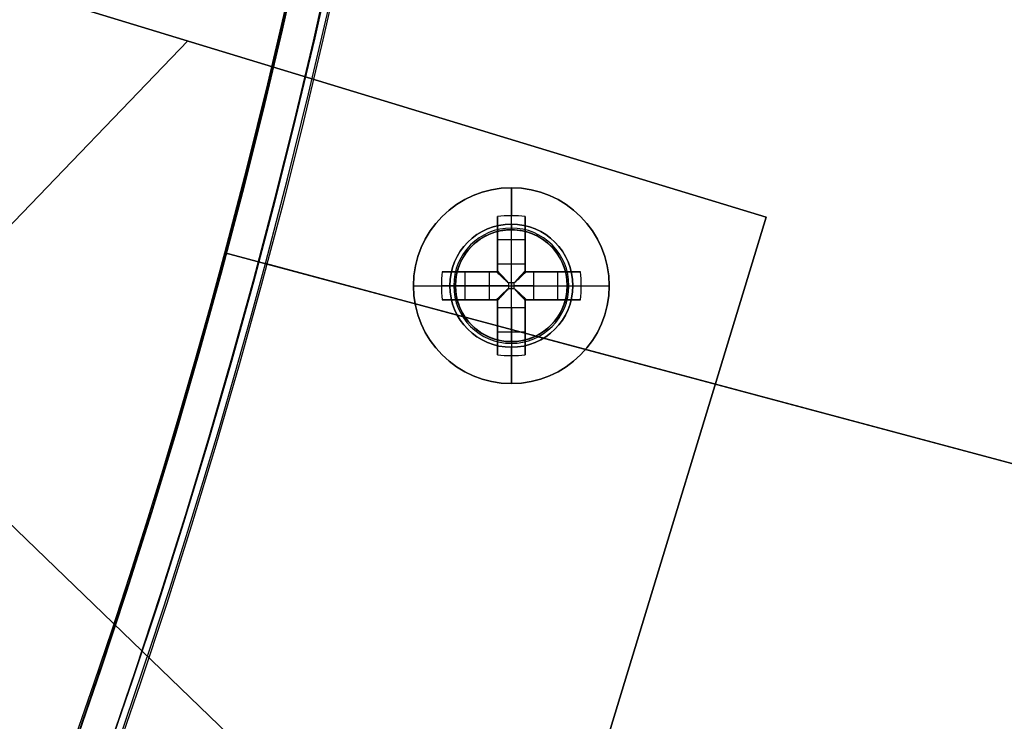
# Model space of a CAD drawing. Header units: millimetres. Extents: x -83 to 676, y -83 to 676.
# Tile 594 of 656: x 522 to 557, y 217 to 242. Entities that reach past the tile are written whole.
import ezdxf

# ---------------------------------------------------------------- set-up
doc = ezdxf.new("R2010")
doc.units = ezdxf.units.MM
doc.header["$MEASUREMENT"] = 0
doc.layers.add('IGES level 0', color=7, linetype='Continuous', true_color=0xff7878)

msp = doc.modelspace()

# ---------------------------------------------------------------- linework, layer by layer
at = {"layer": 'IGES level 0', "color": 254, "true_color": 0xcad1ee}
for p, q in [((492.673, 252.44, 47), (548.636, 235.397, 47)), ((548.636, 235.397, 48), (492.673, 252.44, 48)), ((548.636, 235.397, 48), (539.896, 206.699, 48)), ((539.896, 206.699, 47), (548.636, 235.397, 47)), ((548.636, 235.397, 47.5), (539.896, 206.699, 47.5)), ((548.636, 235.397, 47), (548.636, 235.397, 48)), ((548.636, 235.397, 47), (548.636, 235.397, 48)), ((540.044, 234.877, 47), (540.044, 234.877, 45.8)), ((538.086, 234.333, 48), (538.086, 234.333, 47)), ((538.086, 234.333, 47), (538.086, 234.333, 48)), ((540.914, 234.385, 48), (540.914, 234.385, 47)), ((537.594, 233.463, 45.8), (537.594, 233.463, 47)), ((537.594, 233.463, 47), (537.594, 233.463, 45.8)), ((541.458, 232.427, 47), (541.458, 232.427, 45.8)), ((541.458, 232.427, 45.8), (541.458, 232.427, 47)), ((538.138, 231.505, 48), (538.138, 231.505, 47)), ((540.966, 231.557, 47), (540.966, 231.557, 48)), ((540.966, 231.557, 48), (540.966, 231.557, 47)), ((539.009, 231.013, 47), (539.009, 231.013, 45.8)), ((544.266, 221.048, 47), (544.266, 221.048, 48))]:
    msp.add_line(p, q, dxfattribs=at)
at = {"layer": 'IGES level 0', "color": 11, "true_color": 0xff7887}
for p, q in [((548.636, 235.397, 48), (492.673, 252.44, 48)), ((548.636, 235.397, 47), (492.673, 252.44, 47)), ((531.849, 214.571, 48), (492.645, 252.347, 48)), ((531.849, 214.571, 47), (492.645, 252.347, 47)), ((527.966, 241.692, 48), (504.604, 217.446, 48)), ((527.966, 241.692, 47), (504.604, 217.446, 47)), ((539.896, 206.699, 48), (548.636, 235.397, 48)), ((539.896, 206.699, 47), (548.636, 235.397, 47))]:
    msp.add_line(p, q, dxfattribs=at)
at = {"layer": 'IGES level 0', "color": 1, "true_color": 0xff0808}
for p, q in [((539.526, 235.145, 48), (539.526, 236.445, 48)), ((539.026, 233.731, 48.463), (539.026, 235.419, 50.13)), ((539.026, 235.419, 50.13), (539.026, 233.731, 48.463)), ((539.526, 233.731, 48.463), (539.526, 235.445, 50.155)), ((540.026, 235.419, 50.13), (540.026, 233.731, 48.463)), ((540.026, 233.731, 48.463), (540.026, 235.419, 50.13)), ((539.026, 233.445, 49.699), (539.026, 234.983, 49.699)), ((539.526, 234.945, 47.8), (539.526, 234.945, 40)), ((539.526, 230.945, 40), (539.526, 234.945, 40)), ((539.526, 234.945, 40), (539.526, 234.945, 47.8)), ((540.026, 234.983, 49.699), (540.026, 233.445, 49.699)), ((539.026, 234.601, 49.322), (540.026, 234.601, 49.322)), ((539.026, 234.432, 49.155), (539.026, 234.432, 50.83)), ((540.026, 234.432, 49.155), (540.026, 234.432, 50.83)), ((539.026, 233.731, 48.463), (540.026, 233.731, 48.463)), ((539.026, 233.731, 48.463), (540.026, 233.731, 48.463)), ((537.052, 233.445, 50.13), (538.74, 233.445, 48.463)), ((538.74, 233.445, 48.463), (537.052, 233.445, 50.13)), ((537.488, 233.445, 49.699), (539.026, 233.445, 49.699)), ((537.87, 232.445, 49.322), (537.87, 233.445, 49.322)), ((538.039, 233.445, 49.155), (538.039, 233.445, 50.83)), ((538.74, 232.445, 48.463), (538.74, 233.445, 48.463)), ((538.74, 232.445, 48.463), (538.74, 233.445, 48.463)), ((539.026, 233.445, 51.128), (539.026, 233.445, 48.27)), ((539.026, 233.445, 48.27), (539.026, 233.445, 51.128)), ((540.026, 233.445, 51.128), (540.026, 233.445, 48.27)), ((540.026, 233.445, 49.699), (541.564, 233.445, 49.699)), ((540.026, 233.445, 48.27), (540.026, 233.445, 51.128)), ((540.313, 233.445, 48.463), (542.001, 233.445, 50.13)), ((540.313, 233.445, 48.463), (540.313, 232.445, 48.463)), ((542.001, 233.445, 50.13), (540.313, 233.445, 48.463)), ((540.313, 233.445, 48.463), (540.313, 232.445, 48.463)), ((541.014, 233.445, 49.155), (541.014, 233.445, 50.83)), ((541.182, 233.445, 49.322), (541.182, 232.445, 49.322)), ((539.624, 233.042, 48.18), (539.429, 233.042, 48.18)), ((539.429, 233.042, 48.18), (539.429, 232.847, 48.18)), ((539.429, 233.042, 48.18), (539.429, 232.847, 48.18)), ((539.624, 233.042, 48.18), (539.429, 233.042, 48.18)), ((539.526, 233.042, 48.18), (539.526, 232.847, 48.18)), ((539.624, 232.847, 48.18), (539.624, 233.042, 48.18)), ((539.624, 232.847, 48.18), (539.624, 233.042, 48.18)), ((536.026, 232.945, 48), (537.326, 232.945, 48)), ((538.74, 232.945, 48.463), (537.026, 232.945, 50.155)), ((537.526, 232.945, 47.8), (537.526, 232.945, 40)), ((537.526, 232.945, 40), (541.526, 232.945, 40)), ((539.429, 232.945, 48.18), (539.624, 232.945, 48.18)), ((539.429, 232.847, 48.18), (539.624, 232.847, 48.18)), ((539.429, 232.847, 48.18), (539.624, 232.847, 48.18)), ((540.313, 232.945, 48.463), (542.026, 232.945, 50.155)), ((541.526, 232.945, 47.8), (541.526, 232.945, 40)), ((541.726, 232.945, 48), (543.026, 232.945, 48)), ((538.74, 232.445, 48.463), (537.052, 232.445, 50.13)), ((537.052, 232.445, 50.13), (538.74, 232.445, 48.463)), ((539.026, 232.445, 49.699), (537.488, 232.445, 49.699)), ((538.039, 232.445, 49.155), (538.039, 232.445, 50.83)), ((539.026, 232.445, 51.128), (539.026, 232.445, 48.27)), ((539.026, 232.445, 48.27), (539.026, 232.445, 51.128)), ((539.026, 230.907, 49.699), (539.026, 232.445, 49.699)), ((540.026, 232.445, 51.128), (540.026, 232.445, 48.27)), ((540.026, 232.445, 49.699), (540.026, 230.907, 49.699)), ((540.026, 232.445, 48.27), (540.026, 232.445, 51.128)), ((541.564, 232.445, 49.699), (540.026, 232.445, 49.699)), ((542.001, 232.445, 50.13), (540.313, 232.445, 48.463)), ((540.313, 232.445, 48.463), (542.001, 232.445, 50.13)), ((541.014, 232.445, 49.155), (541.014, 232.445, 50.83)), ((539.026, 230.47, 50.13), (539.026, 232.159, 48.463)), ((540.026, 232.159, 48.463), (539.026, 232.159, 48.463)), ((539.026, 232.159, 48.463), (539.026, 230.47, 50.13)), ((540.026, 232.159, 48.463), (539.026, 232.159, 48.463)), ((539.526, 232.159, 48.463), (539.526, 230.445, 50.155)), ((540.026, 232.159, 48.463), (540.026, 230.47, 50.13)), ((540.026, 230.47, 50.13), (540.026, 232.159, 48.463)), ((539.026, 231.458, 49.155), (539.026, 231.458, 50.83)), ((540.026, 231.289, 49.322), (539.026, 231.289, 49.322)), ((540.026, 231.458, 49.155), (540.026, 231.458, 50.83)), ((539.526, 230.945, 40), (539.526, 230.945, 47.8)), ((539.526, 230.945, 47.8), (539.526, 230.945, 40)), ((539.526, 229.445, 48), (539.526, 230.745, 48))]:
    msp.add_line(p, q, dxfattribs=at)
at = {"layer": 'IGES level 0', "color": 153, "true_color": 0x5393cf}
for p, q in [((529.288, 234.125), (570.34, 223.125)), ((529.288, 234.125), (529.288, 234.125, -1.2)), ((570.34, 223.125, -1.2), (529.288, 234.125, -1.2)), ((529.288, 234.125, -1.2), (529.288, 234.125))]:
    msp.add_line(p, q, dxfattribs=at)
at = {"layer": 'IGES level 0', "color": 124, "true_color": 0x1aa180}
for p, q in [((530.737, 233.736, 47), (537.869, 231.825, 47)), ((530.737, 233.736, 47), (530.737, 233.736, 45.8)), ((537.869, 231.825, 45.8), (530.737, 233.736, 45.8)), ((530.737, 233.736, 45.8), (530.737, 233.736, 47)), ((540.402, 231.147, 47), (581.448, 220.148, 47)), ((581.448, 220.148, 45.8), (540.402, 231.147, 45.8))]:
    msp.add_line(p, q, dxfattribs=at)
at = {"layer": 'IGES level 0', "color": 153, "true_color": 0x5393cf}
for centre, radius in [((296.5, 296.5), 296.5), ((296.5, 296.5, -1.2), 296.5), ((296.5, 296.5), 241), ((296.5, 296.5, -1.2), 241)]:
    msp.add_circle(centre, radius, dxfattribs=at)
at = {"layer": 'IGES level 0'}
for centre, radius in [((296.5, 296.5, 47), 296.5), ((296.5, 296.5), 296.5), ((296.5, 296.5, 47), 295.3), ((296.5, 296.5), 295.3)]:
    msp.add_circle(centre, radius, dxfattribs=at)
at = {"layer": 'IGES level 0', "color": 124, "true_color": 0x1aa180}
for centre, radius in [((296.5, 296.5, 47), 295), ((296.5, 296.5, 45.8), 295), ((296.5, 296.5, 47), 242.5), ((296.5, 296.5, 45.8), 242.5), ((539.526, 232.945, 47), 2), ((539.526, 232.945, 45.8), 2)]:
    msp.add_circle(centre, radius, dxfattribs=at)
at = {"layer": 'IGES level 0', "color": 31, "true_color": 0xffba87}
for centre, radius in [((296.5, 296.5), 242.2), ((296.5, 296.5, 47), 242.2), ((296.5, 296.5), 241), ((296.5, 296.5, 47), 241)]:
    msp.add_circle(centre, radius, dxfattribs=at)
at = {"layer": 'IGES level 0', "color": 1, "true_color": 0xff0808}
for centre, radius in [((539.526, 232.945, 48), 3.5), ((539.526, 232.945, 48), 2.2), ((539.526, 232.945, 40), 2)]:
    msp.add_circle(centre, radius, dxfattribs=at)
at = {"layer": 'IGES level 0', "color": 11, "true_color": 0xff7887}
for centre in [(539.526, 232.945, 48), (539.526, 232.945, 47)]:
    msp.add_circle(centre, 2, dxfattribs=at)
at = {"layer": 'IGES level 0', "color": 153, "true_color": 0x5393cf}
for centre, radius, start, end in [((296.5, 296.5, -1.2), 296.5, 345, 165), ((296.5, 296.5), 296.5, 345, 165), ((296.5, 296.5, -0.6), 296.5, 345, 165), ((296.5, 296.5, -1.2), 241, 345, 165), ((296.5, 296.5), 241, 345, 165), ((296.5, 296.5, -0.6), 241, 345, 165), ((296.5, 296.5, -1.2), 296.5, 165, 345), ((296.5, 296.5), 296.5, 165, 345), ((296.5, 296.5, -0.6), 296.5, 165, 345), ((296.5, 296.5, -1.2), 241, 165, 345), ((296.5, 296.5), 241, 165, 345), ((296.5, 296.5, -0.6), 241, 165, 345)]:
    msp.add_arc(centre, radius, start, end, dxfattribs=at)
at = {"layer": 'IGES level 0', "color": 124, "true_color": 0x1aa180}
for centre, radius, start, end in [((296.5, 296.5, 45.8), 295, 345, 165), ((296.5, 296.5, 47), 295, 345, 165), ((296.5, 296.5, 46.4), 295, 345, 165), ((296.5, 296.5, 45.8), 242.5, 345, 165), ((296.5, 296.5, 47), 242.5, 345, 165), ((296.5, 296.5, 46.4), 242.5, 345, 165), ((296.5, 296.5, 45.8), 295, 165, 345), ((296.5, 296.5, 47), 295, 165, 345), ((296.5, 296.5, 46.4), 295, 165, 345), ((296.5, 296.5, 45.8), 242.5, 165, 345), ((296.5, 296.5, 47), 242.5, 165, 345), ((296.5, 296.5, 46.4), 242.5, 165, 345)]:
    msp.add_arc(centre, radius, start, end, dxfattribs=at)
at = {"layer": 'IGES level 0', "color": 31, "true_color": 0xffba87}
for centre, radius in [((296.5, 296.5), 242.2), ((296.5, 296.5, 47), 242.2), ((296.5, 296.5, 23.5), 242.2), ((296.5, 296.5, 47), 241), ((296.5, 296.5), 241), ((296.5, 296.5, 23.5), 241)]:
    msp.add_arc(centre, radius, 315, 135, dxfattribs=at)
at = {"layer": 'IGES level 0'}
for centre, radius in [((296.5, 296.5), 296.5), ((296.5, 296.5, 47), 296.5), ((296.5, 296.5, 23.5), 296.5), ((296.5, 296.5, 47), 295.3), ((296.5, 296.5), 295.3), ((296.5, 296.5, 23.5), 295.3)]:
    msp.add_arc(centre, radius, 225, 45, dxfattribs=at)
at = {"layer": 'IGES level 0', "color": 1, "true_color": 0xff0808}
for centre, radius, start, end in [((539.526, 232.945, 48), 3.5, 0, 180), ((539.526, 232.945, 48), 2.2, 90, 270), ((539.526, 232.945, 48), 2.2, 270, 90), ((539.526, 232.945, 47.941), 2.059, 90, 270), ((539.526, 232.945, 40), 2, 90, 270), ((539.526, 232.945, 47.8), 2, 90, 270), ((539.526, 232.945, 43.9), 2, 90, 270), ((539.526, 232.945, 47.8), 2, 90, 270), ((539.526, 232.945, 47.941), 2.059, 270, 90), ((539.526, 232.945, 47.8), 2, 270, 90), ((539.526, 232.945, 40), 2, 270, 90), ((539.526, 232.945, 47.8), 2, 270, 90), ((539.526, 232.945, 43.9), 2, 270, 90), ((539.526, 232.945, 48), 3.5, 180, 360)]:
    msp.add_arc(centre, radius, start, end, dxfattribs=at)
at = {"layer": 'IGES level 0', "color": 1, "true_color": 0xff0808, "extrusion": (1, 0, 0)}
for centre, radius, start, end in [((232.945, 47.686, 539.526), 3.514, 5.1275, 44.6488), ((232.945, 47.686, 539.026), 3.478, 44.6488, 81.7352), ((232.945, 47.686, 539.026), 3.478, 44.6488, 81.7352), ((235.145, 47.8, 539.526), 0.2, 90, 180), ((232.945, 47.686, 540.026), 3.478, 44.6488, 81.7352), ((232.945, 47.686, 540.026), 3.478, 44.6488, 81.7352), ((233.042, 49.16, 539.026), 0.98, 296.5596, 314.6488), ((233.042, 49.16, 539.026), 0.98, 296.5596, 314.6488), ((233.042, 49.16, 539.526), 0.98, 270, 314.6488), ((232.847, 49.16, 539.526), 0.98, 225.3512, 270), ((232.945, 47.686, 539.026), 3.478, 98.2648, 135.3512), ((232.945, 47.686, 539.026), 3.478, 98.2648, 135.3512), ((232.847, 49.16, 540.026), 0.98, 225.3512, 243.4404), ((232.847, 49.16, 540.026), 0.98, 225.3512, 243.4404), ((230.745, 47.8, 539.526), 0.2, 360, 90), ((232.945, 47.686, 539.526), 3.514, 135.3512, 174.8725)]:
    msp.add_arc(centre, radius, start, end, dxfattribs=at)
at = {"layer": 'IGES level 0', "color": 1, "true_color": 0xff0808, "extrusion": (-2.89943e-14, -0.70276, 0.711427)}
msp.add_arc((539.526, 199.235, -129.779), 3.514, 81.8199, 98.1801, dxfattribs=at)
at = {"layer": 'IGES level 0', "color": 1, "true_color": 0xff0808, "extrusion": (-7.5235e-15, -0.70276, 0.711427)}
msp.add_arc((539.526, 199.235, -129.779), 3.514, 81.8199, 98.1801, dxfattribs=at)
at = {"layer": 'IGES level 0', "color": 1, "true_color": 0xff0808, "extrusion": (1, -1.37232e-12, 1.37232e-12)}
msp.add_arc((235.145, 47.8, 539.526), 0.2, 90, 180, dxfattribs=at)
at = {"layer": 'IGES level 0', "color": 254, "true_color": 0xcad1ee}
for centre, start, end in [((539.526, 232.945, 47), 345, 165), ((539.526, 232.945, 45.8), 345, 165), ((539.526, 232.945, 46.4), 345, 165), ((539.526, 232.945, 48), 316.063, 136.063), ((539.526, 232.945, 47), 316.063, 136.063), ((539.526, 232.945, 47.5), 316.063, 136.063), ((539.526, 232.945, 48), 136.063, 316.063), ((539.526, 232.945, 47), 136.063, 316.063), ((539.526, 232.945, 47.5), 136.063, 316.063), ((539.526, 232.945, 47), 165, 345), ((539.526, 232.945, 45.8), 165, 345), ((539.526, 232.945, 46.4), 165, 345)]:
    msp.add_arc(centre, 2, start, end, dxfattribs=at)
at = {"layer": 'IGES level 0', "color": 1, "true_color": 0xff0808, "extrusion": (1, -5.43174e-12, 7.5858e-12)}
msp.add_arc((233.042, 49.16, 540.026), 0.98, 296.5596, 314.6488, dxfattribs=at)
at = {"layer": 'IGES level 0', "color": 1, "true_color": 0xff0808, "extrusion": (1, 5.43174e-12, -7.5858e-12)}
msp.add_arc((233.042, 49.16, 540.026), 0.98, 296.5596, 314.6488, dxfattribs=at)
at = {"layer": 'IGES level 0', "color": 1, "true_color": 0xff0808, "extrusion": (0.70276, 3.42943e-15, 0.711427)}
msp.add_arc((232.945, -350.322, 413.082), 3.514, 81.8199, 98.1801, dxfattribs=at)
at = {"layer": 'IGES level 0', "color": 1, "true_color": 0xff0808, "extrusion": (0.70276, 1.08435e-13, 0.711427)}
msp.add_arc((232.945, -350.322, 413.082), 3.514, 81.8199, 90, dxfattribs=at)
at = {"layer": 'IGES level 0', "color": 1, "true_color": 0xff0808, "extrusion": (-7.0984e-14, 1, 1.40476e-13)}
for centre in [(-539.526, 47.686, 233.445), (-539.526, 47.686, 232.445)]:
    msp.add_arc(centre, 3.478, 44.6488, 81.7352, dxfattribs=at)
at = {"layer": 'IGES level 0', "color": 1, "true_color": 0xff0808, "extrusion": (1.17942e-13, 1, -2.0492e-13)}
for centre in [(-539.526, 47.686, 233.445), (-539.526, 47.686, 232.445)]:
    msp.add_arc(centre, 3.478, 44.6488, 81.7352, dxfattribs=at)
at = {"layer": 'IGES level 0', "color": 1, "true_color": 0xff0808, "extrusion": (0, 1, 0)}
for centre, radius, start, end in [((-539.429, 49.16, 233.445), 0.98, 296.5596, 314.6488), ((-539.526, 47.686, 233.445), 3.478, 98.2648, 135.3512), ((-539.526, 47.686, 232.945), 3.514, 5.1275, 44.6488), ((-539.429, 49.16, 232.945), 0.98, 270, 314.6488), ((-539.624, 49.16, 232.945), 0.98, 225.3512, 270), ((-539.526, 47.686, 232.945), 3.514, 135.3512, 174.8725), ((-539.429, 49.16, 232.445), 0.98, 296.5596, 314.6488), ((-539.526, 47.686, 232.445), 3.478, 98.2648, 135.3512), ((-539.624, 49.16, 232.445), 0.98, 225.3512, 243.4404)]:
    msp.add_arc(centre, radius, start, end, dxfattribs=at)
at = {"layer": 'IGES level 0', "color": 1, "true_color": 0xff0808, "extrusion": (-1.35793e-12, 1, -1.89645e-12)}
for centre in [(-539.429, 49.16, 233.445), (-539.429, 49.16, 232.445)]:
    msp.add_arc(centre, 0.98, 296.5596, 314.6488, dxfattribs=at)
at = {"layer": 'IGES level 0', "color": 1, "true_color": 0xff0808, "extrusion": (-7.0984e-14, 1, -1.40476e-13)}
msp.add_arc((-539.526, 47.686, 233.445), 3.478, 98.2648, 135.3512, dxfattribs=at)
at = {"layer": 'IGES level 0', "color": 1, "true_color": 0xff0808, "extrusion": (1.35793e-12, 1, -1.89645e-12)}
for centre in [(-539.624, 49.16, 233.445), (-539.624, 49.16, 233.445), (-539.624, 49.16, 232.445)]:
    msp.add_arc(centre, 0.98, 225.3512, 243.4404, dxfattribs=at)
at = {"layer": 'IGES level 0', "color": 1, "true_color": 0xff0808, "extrusion": (-0.70276, -3.42943e-15, 0.711427)}
msp.add_arc((-232.945, 417.345, -345.232), 3.514, 81.8199, 98.1801, dxfattribs=at)
at = {"layer": 'IGES level 0', "color": 1, "true_color": 0xff0808, "extrusion": (-0.70276, -6.55973e-13, 0.711427)}
msp.add_arc((-232.945, 417.345, -345.232), 3.514, 90, 98.1801, dxfattribs=at)
at = {"layer": 'IGES level 0', "color": 1, "true_color": 0xff0808, "extrusion": (0.689371, -0.689371, -0.222565)}
msp.add_arc((546.22, 95.223, 200.082), 0.08, 257.4403, 282.5475, dxfattribs=at)
at = {"layer": 'IGES level 0', "color": 1, "true_color": 0xff0808, "extrusion": (0.702705, -0.702705, -0.111406)}
msp.add_arc((546.22, 72.084, 209.723), 0.08, 263.7148, 276.3569, dxfattribs=at)
at = {"layer": 'IGES level 0', "color": 1, "true_color": 0xff0808, "extrusion": (0.702705, 0.702705, 0.111406)}
msp.add_arc((-216.786, -12.919, 548.532), 0.08, 263.6431, 276.2852, dxfattribs=at)
at = {"layer": 'IGES level 0', "color": 1, "true_color": 0xff0808, "extrusion": (0.689371, 0.689371, 0.222565)}
msp.add_arc((-216.786, -74.595, 543.786), 0.08, 257.4525, 282.5597, dxfattribs=at)
at = {"layer": 'IGES level 0', "color": 1, "true_color": 0xff0808, "extrusion": (-1.81855e-13, 1, 9.75546e-14)}
msp.add_arc((-539.526, 47.686, 232.945), 3.514, 5.1275, 44.6488, dxfattribs=at)
at = {"layer": 'IGES level 0', "color": 1, "true_color": 0xff0808, "extrusion": (0.70276, 3.40789e-13, 0.711427)}
msp.add_arc((232.945, -350.322, 413.082), 3.514, 90, 98.1801, dxfattribs=at)
at = {"layer": 'IGES level 0', "color": 1, "true_color": 0xff0808, "extrusion": (2.1883e-10, 1, 2.88118e-11)}
msp.add_arc((-537.326, 47.8, 232.945), 0.2, 90, 180, dxfattribs=at)
at = {"layer": 'IGES level 0', "color": 1, "true_color": 0xff0808, "extrusion": (0.702705, 0.702705, -0.111406)}
msp.add_arc((-216.786, 108.785, 537.106), 0.08, 263.7148, 276.3569, dxfattribs=at)
at = {"layer": 'IGES level 0', "color": 1, "true_color": 0xff0808, "extrusion": (0.702705, -0.702705, 0.111406)}
msp.add_arc((546.22, 23.782, 221.149), 0.08, 263.6431, 276.2852, dxfattribs=at)
at = {"layer": 'IGES level 0', "color": 1, "true_color": 0xff0808, "extrusion": (2.18833e-10, 1, -2.88116e-11)}
msp.add_arc((-541.726, 47.8, 232.945), 0.2, 360, 90, dxfattribs=at)
at = {"layer": 'IGES level 0', "color": 1, "true_color": 0xff0808, "extrusion": (-0.70276, 6.08853e-13, 0.711427)}
msp.add_arc((-232.945, 417.345, -345.232), 3.514, 81.8199, 90, dxfattribs=at)
at = {"layer": 'IGES level 0', "color": 1, "true_color": 0xff0808, "extrusion": (-5.72625e-14, 1, -3.97518e-14)}
msp.add_arc((-539.526, 47.686, 232.945), 3.514, 135.3512, 174.8725, dxfattribs=at)
at = {"layer": 'IGES level 0', "color": 1, "true_color": 0xff0808, "extrusion": (1, 5.43174e-12, 7.5858e-12)}
msp.add_arc((232.847, 49.16, 539.026), 0.98, 225.3512, 243.4404, dxfattribs=at)
msp.add_arc((232.847, 49.16, 539.026), 0.98, 225.3512, 243.4404, dxfattribs=at)
at = {"layer": 'IGES level 0', "color": 1, "true_color": 0xff0808, "extrusion": (0.689371, 0.689371, -0.222565)}
msp.add_arc((-216.786, 168.543, 521.253), 0.08, 257.4403, 282.5475, dxfattribs=at)
at = {"layer": 'IGES level 0', "color": 1, "true_color": 0xff0808, "extrusion": (0.689371, -0.689371, 0.222565)}
msp.add_arc((546.22, -1.275, 222.615), 0.08, 257.4525, 282.5597, dxfattribs=at)
at = {"layer": 'IGES level 0', "color": 1, "true_color": 0xff0808, "extrusion": (1, -2.83936e-13, 5.61904e-13)}
msp.add_arc((232.945, 47.686, 540.026), 3.478, 98.2648, 135.3512, dxfattribs=at)
msp.add_arc((232.945, 47.686, 540.026), 3.478, 98.2648, 135.3512, dxfattribs=at)
at = {"layer": 'IGES level 0', "color": 1, "true_color": 0xff0808, "extrusion": (4.69582e-14, 1, 6.4444e-14)}
msp.add_arc((-539.526, 47.686, 232.445), 3.478, 98.2648, 135.3512, dxfattribs=at)
at = {"layer": 'IGES level 0', "color": 1, "true_color": 0xff0808, "extrusion": (1, -1.37232e-12, -1.37232e-12)}
msp.add_arc((230.745, 47.8, 539.526), 0.2, 360, 90, dxfattribs=at)
at = {"layer": 'IGES level 0', "color": 1, "true_color": 0xff0808, "extrusion": (7.5235e-15, 0.70276, 0.711427)}
msp.add_arc((-539.526, -132.212, 197.629), 3.514, 81.8199, 98.1801, dxfattribs=at)
at = {"layer": 'IGES level 0', "color": 1, "true_color": 0xff0808, "extrusion": (2.89933e-14, 0.70276, 0.711427)}
msp.add_arc((-539.526, -132.212, 197.629), 3.514, 81.8199, 98.1801, dxfattribs=at)
at = {"layer": 'IGES level 0', "color": 1, "true_color": 0xff0808}
for points in [[(538.99, 233.445, 48.283), (539.002, 233.445, 48.277), (539.014, 233.445, 48.273), (539.026, 233.445, 48.27)], [(539.026, 233.445, 48.27), (539.026, 233.457, 48.273), (539.026, 233.469, 48.277), (539.026, 233.481, 48.283)], [(540.026, 233.481, 48.283), (540.026, 233.469, 48.277), (540.026, 233.457, 48.273), (540.026, 233.445, 48.27)], [(540.026, 233.445, 48.27), (540.038, 233.445, 48.273), (540.05, 233.445, 48.277), (540.062, 233.445, 48.283)], [(539.026, 232.445, 48.27), (539.014, 232.445, 48.273), (539.002, 232.445, 48.277), (538.99, 232.445, 48.283)], [(539.026, 232.409, 48.283), (539.026, 232.421, 48.277), (539.026, 232.433, 48.273), (539.026, 232.445, 48.27)], [(540.026, 232.445, 48.27), (540.026, 232.433, 48.273), (540.026, 232.421, 48.277), (540.026, 232.409, 48.283)], [(540.062, 232.445, 48.283), (540.05, 232.445, 48.277), (540.038, 232.445, 48.273), (540.026, 232.445, 48.27)]]:
    msp.add_open_spline(points, degree=3, dxfattribs=at)
for points, knots in [([(539.026, 233.445, 48.27), (539.019, 233.445, 48.272), (539.012, 233.445, 48.274), (539, 233.445, 48.279), (538.995, 233.445, 48.281), (538.99, 233.445, 48.283)], [0, 0, 0, 0, 0.00002195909, 0.00002195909, 0.0000380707, 0.0000380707, 0.0000380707, 0.0000380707]), ([(538.99, 233.445, 48.283), (539.035, 233.404, 48.261), (539.081, 233.362, 48.242), (539.176, 233.274, 48.212), (539.226, 233.229, 48.2), (539.326, 233.137, 48.184), (539.377, 233.09, 48.18), (539.429, 233.042, 48.18)], [0, 0, 0, 0, 0.320257, 0.320257, 0.655825, 0.655825, 1, 1, 1, 1]), ([(538.99, 233.445, 48.283), (539.006, 233.43, 48.275), (539.023, 233.415, 48.268), (539.057, 233.384, 48.253), (539.074, 233.368, 48.246), (539.109, 233.336, 48.233), (539.127, 233.319, 48.227), (539.161, 233.288, 48.217), (539.177, 233.273, 48.212), (539.211, 233.243, 48.204), (539.229, 233.226, 48.2), (539.265, 233.193, 48.193), (539.283, 233.176, 48.191), (539.322, 233.141, 48.186), (539.342, 233.122, 48.183), (539.382, 233.085, 48.181), (539.402, 233.067, 48.18), (539.425, 233.046, 48.18), (539.427, 233.044, 48.18), (539.429, 233.042, 48.18)], [0, 0, 0, 0, 0.129053, 0.129053, 0.256755, 0.256755, 0.38469, 0.38469, 0.5, 0.5, 0.626455, 0.626455, 0.749753, 0.749753, 0.874877, 0.874877, 0.989347, 0.989347, 1, 1, 1, 1]), ([(539.024, 233.445, 48.271), (539.06, 233.406, 48.253), (539.12, 233.34, 48.228), (539.181, 233.274, 48.211), (539.205, 233.248, 48.206)], [0.0440598, 0.0440598, 0.0440598, 0.0440598, 0.3202573, 0.497, 0.497, 0.497, 0.497]), ([(539.429, 233.042, 48.18), (539.41, 233.063, 48.18), (539.392, 233.082, 48.18), (539.358, 233.12, 48.183), (539.341, 233.138, 48.184), (539.308, 233.174, 48.189), (539.292, 233.191, 48.191), (539.261, 233.225, 48.197), (539.246, 233.242, 48.2), (539.224, 233.266, 48.206), (539.216, 233.274, 48.208), (539.194, 233.298, 48.214), (539.178, 233.315, 48.218), (539.148, 233.348, 48.229), (539.133, 233.365, 48.234), (539.103, 233.397, 48.246), (539.088, 233.413, 48.253), (539.059, 233.445, 48.266), (539.045, 233.461, 48.273), (539.029, 233.477, 48.282), (539.028, 233.479, 48.282), (539.026, 233.481, 48.283)], [0, 0, 0, 0, 0.101614, 0.101614, 0.209673, 0.209673, 0.321553, 0.321553, 0.439036, 0.439036, 0.5, 0.5, 0.625, 0.625, 0.744934, 0.744934, 0.864797, 0.864797, 0.986554, 0.986554, 1, 1, 1, 1]), ([(539.026, 233.481, 48.283), (539.026, 233.474, 48.28), (539.026, 233.467, 48.277), (539.026, 233.455, 48.273), (539.026, 233.45, 48.271), (539.026, 233.445, 48.27)], [0, 0, 0, 0, 0.00002297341, 0.00002297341, 0.0000380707, 0.0000380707, 0.0000380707, 0.0000380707]), ([(540.026, 233.481, 48.283), (540.012, 233.465, 48.275), (539.996, 233.448, 48.268), (539.965, 233.414, 48.253), (539.949, 233.397, 48.246), (539.917, 233.362, 48.233), (539.901, 233.344, 48.227), (539.869, 233.31, 48.217), (539.855, 233.294, 48.212), (539.824, 233.26, 48.204), (539.808, 233.242, 48.2), (539.774, 233.206, 48.193), (539.757, 233.188, 48.191), (539.722, 233.149, 48.186), (539.704, 233.129, 48.183), (539.667, 233.089, 48.181), (539.648, 233.069, 48.18), (539.627, 233.046, 48.18), (539.626, 233.044, 48.18), (539.624, 233.042, 48.18)], [0, 0, 0, 0, 0.1290525, 0.1290525, 0.2567545, 0.2567545, 0.3846897, 0.3846897, 0.5, 0.5, 0.6264552, 0.6264552, 0.7497533, 0.7497533, 0.8748767, 0.8748767, 0.9893473, 0.9893473, 1, 1, 1, 1]), ([(540.026, 233.481, 48.283), (539.985, 233.436, 48.261), (539.943, 233.39, 48.242), (539.856, 233.295, 48.212), (539.81, 233.245, 48.2), (539.718, 233.145, 48.184), (539.671, 233.094, 48.18), (539.624, 233.042, 48.18)], [0, 0, 0, 0, 0.320257, 0.320257, 0.655825, 0.655825, 1, 1, 1, 1]), ([(539.624, 233.042, 48.18), (539.644, 233.061, 48.18), (539.663, 233.079, 48.18), (539.701, 233.113, 48.183), (539.719, 233.13, 48.184), (539.755, 233.163, 48.189), (539.773, 233.179, 48.191), (539.806, 233.21, 48.197), (539.823, 233.225, 48.2), (539.847, 233.248, 48.206), (539.855, 233.255, 48.208), (539.88, 233.277, 48.214), (539.896, 233.293, 48.218), (539.93, 233.323, 48.229), (539.946, 233.338, 48.234), (539.978, 233.368, 48.246), (539.995, 233.383, 48.253), (540.026, 233.412, 48.266), (540.042, 233.427, 48.273), (540.059, 233.442, 48.282), (540.06, 233.443, 48.282), (540.062, 233.445, 48.283)], [0, 0, 0, 0, 0.101614, 0.101614, 0.209673, 0.209673, 0.321553, 0.321553, 0.439036, 0.439036, 0.5, 0.5, 0.625, 0.625, 0.744934, 0.744934, 0.864797, 0.864797, 0.986554, 0.986554, 1, 1, 1, 1]), ([(540.026, 233.447, 48.271), (539.987, 233.411, 48.253), (539.922, 233.351, 48.228), (539.855, 233.29, 48.211), (539.829, 233.266, 48.206)], [0.0440597, 0.0440597, 0.0440597, 0.0440597, 0.3202573, 0.497, 0.497, 0.497, 0.497]), ([(540.026, 233.445, 48.27), (540.026, 233.452, 48.272), (540.026, 233.459, 48.274), (540.026, 233.471, 48.279), (540.026, 233.476, 48.281), (540.026, 233.481, 48.283)], [0, 0, 0, 0, 0.00002195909, 0.00002195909, 0.0000380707, 0.0000380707, 0.0000380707, 0.0000380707]), ([(540.062, 233.445, 48.283), (540.055, 233.445, 48.28), (540.048, 233.445, 48.277), (540.036, 233.445, 48.273), (540.031, 233.445, 48.271), (540.026, 233.445, 48.27)], [0, 0, 0, 0, 0.00002297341, 0.00002297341, 0.0000380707, 0.0000380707, 0.0000380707, 0.0000380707]), ([(539.429, 232.847, 48.18), (539.408, 232.829, 48.18), (539.389, 232.811, 48.18), (539.351, 232.776, 48.183), (539.333, 232.76, 48.184), (539.297, 232.727, 48.189), (539.28, 232.711, 48.191), (539.246, 232.68, 48.197), (539.23, 232.665, 48.2), (539.205, 232.642, 48.206), (539.197, 232.635, 48.208), (539.173, 232.612, 48.214), (539.156, 232.597, 48.218), (539.123, 232.566, 48.229), (539.106, 232.551, 48.234), (539.074, 232.522, 48.246), (539.058, 232.507, 48.253), (539.026, 232.478, 48.266), (539.01, 232.463, 48.273), (538.994, 232.448, 48.282), (538.992, 232.446, 48.282), (538.99, 232.445, 48.283)], [0, 0, 0, 0, 0.101614, 0.101614, 0.209673, 0.209673, 0.321553, 0.321553, 0.439036, 0.439036, 0.5, 0.5, 0.625, 0.625, 0.744934, 0.744934, 0.864797, 0.864797, 0.986554, 0.986554, 1, 1, 1, 1]), ([(539.026, 232.409, 48.283), (539.041, 232.425, 48.275), (539.056, 232.442, 48.268), (539.087, 232.476, 48.253), (539.103, 232.493, 48.246), (539.136, 232.528, 48.233), (539.152, 232.546, 48.227), (539.183, 232.58, 48.217), (539.198, 232.596, 48.212), (539.229, 232.629, 48.204), (539.245, 232.647, 48.2), (539.278, 232.683, 48.193), (539.295, 232.702, 48.191), (539.33, 232.74, 48.186), (539.349, 232.76, 48.183), (539.386, 232.801, 48.181), (539.404, 232.821, 48.18), (539.425, 232.843, 48.18), (539.427, 232.845, 48.18), (539.429, 232.847, 48.18)], [0, 0, 0, 0, 0.1290525, 0.1290525, 0.2567545, 0.2567545, 0.3846897, 0.3846897, 0.5, 0.5, 0.6264552, 0.6264552, 0.7497533, 0.7497533, 0.8748767, 0.8748767, 0.9893473, 0.9893473, 1, 1, 1, 1]), ([(539.026, 232.409, 48.283), (539.067, 232.454, 48.261), (539.11, 232.5, 48.242), (539.197, 232.595, 48.212), (539.242, 232.644, 48.2), (539.334, 232.745, 48.184), (539.381, 232.796, 48.18), (539.429, 232.847, 48.18)], [0, 0, 0, 0, 0.320257, 0.320257, 0.655825, 0.655825, 1, 1, 1, 1]), ([(540.062, 232.445, 48.283), (540.046, 232.46, 48.275), (540.03, 232.475, 48.268), (539.996, 232.506, 48.253), (539.978, 232.522, 48.246), (539.943, 232.554, 48.233), (539.925, 232.571, 48.227), (539.891, 232.602, 48.217), (539.875, 232.616, 48.212), (539.842, 232.647, 48.204), (539.824, 232.664, 48.2), (539.788, 232.697, 48.193), (539.769, 232.714, 48.191), (539.731, 232.749, 48.186), (539.711, 232.767, 48.183), (539.67, 232.804, 48.181), (539.65, 232.823, 48.18), (539.628, 232.844, 48.18), (539.626, 232.845, 48.18), (539.624, 232.847, 48.18)], [0, 0, 0, 0, 0.1290525, 0.1290525, 0.2567545, 0.2567545, 0.3846897, 0.3846897, 0.5, 0.5, 0.6264552, 0.6264552, 0.7497533, 0.7497533, 0.8748767, 0.8748767, 0.9893473, 0.9893473, 1, 1, 1, 1]), ([(539.624, 232.847, 48.18), (539.642, 232.827, 48.18), (539.66, 232.808, 48.18), (539.695, 232.77, 48.183), (539.712, 232.752, 48.184), (539.744, 232.716, 48.189), (539.76, 232.699, 48.191), (539.791, 232.665, 48.197), (539.807, 232.648, 48.2), (539.829, 232.624, 48.206), (539.836, 232.616, 48.208), (539.859, 232.592, 48.214), (539.874, 232.575, 48.218), (539.905, 232.542, 48.229), (539.92, 232.525, 48.234), (539.95, 232.493, 48.246), (539.964, 232.476, 48.253), (539.994, 232.445, 48.266), (540.008, 232.429, 48.273), (540.023, 232.412, 48.282), (540.025, 232.411, 48.282), (540.026, 232.409, 48.283)], [0, 0, 0, 0, 0.101614, 0.101614, 0.209673, 0.209673, 0.321553, 0.321553, 0.439036, 0.439036, 0.5, 0.5, 0.625, 0.625, 0.744934, 0.744934, 0.864797, 0.864797, 0.986554, 0.986554, 1, 1, 1, 1]), ([(540.062, 232.445, 48.283), (540.017, 232.486, 48.261), (539.971, 232.528, 48.242), (539.876, 232.615, 48.212), (539.827, 232.661, 48.2), (539.726, 232.753, 48.184), (539.675, 232.8, 48.18), (539.624, 232.847, 48.18)], [0, 0, 0, 0, 0.320257, 0.320257, 0.655825, 0.655825, 1, 1, 1, 1]), ([(538.99, 232.445, 48.283), (538.997, 232.445, 48.28), (539.004, 232.445, 48.277), (539.016, 232.445, 48.273), (539.021, 232.445, 48.271), (539.026, 232.445, 48.27)], [0, 0, 0, 0, 0.00002297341, 0.00002297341, 0.0000380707, 0.0000380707, 0.0000380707, 0.0000380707]), ([(539.026, 232.443, 48.271), (539.065, 232.479, 48.253), (539.131, 232.539, 48.228), (539.197, 232.6, 48.211), (539.223, 232.624, 48.206)], [0.0440597, 0.0440597, 0.0440597, 0.0440597, 0.3202573, 0.497, 0.497, 0.497, 0.497]), ([(539.026, 232.445, 48.27), (539.026, 232.438, 48.272), (539.026, 232.431, 48.274), (539.026, 232.419, 48.279), (539.026, 232.414, 48.281), (539.026, 232.409, 48.283)], [0, 0, 0, 0, 0.00002195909, 0.00002195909, 0.0000380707, 0.0000380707, 0.0000380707, 0.0000380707]), ([(540.028, 232.445, 48.271), (539.992, 232.484, 48.253), (539.932, 232.549, 48.228), (539.871, 232.616, 48.211), (539.847, 232.642, 48.206)], [0.0440597, 0.0440597, 0.0440597, 0.0440597, 0.3202573, 0.497, 0.497, 0.497, 0.497]), ([(540.026, 232.409, 48.283), (540.026, 232.416, 48.28), (540.026, 232.423, 48.277), (540.026, 232.435, 48.273), (540.026, 232.44, 48.271), (540.026, 232.445, 48.27)], [0, 0, 0, 0, 0.00002297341, 0.00002297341, 0.0000380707, 0.0000380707, 0.0000380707, 0.0000380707]), ([(540.026, 232.445, 48.27), (540.033, 232.445, 48.272), (540.04, 232.445, 48.274), (540.052, 232.445, 48.279), (540.057, 232.445, 48.281), (540.062, 232.445, 48.283)], [0, 0, 0, 0, 0.00002195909, 0.00002195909, 0.0000380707, 0.0000380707, 0.0000380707, 0.0000380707])]:
    msp.add_open_spline(points, degree=3, knots=knots, dxfattribs=at)
for points, weights in [([(539.429, 233.042, 48.18), (539.216, 233.274, 48.18), (539.026, 233.481, 48.283)], [1, 0.972991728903, 1]), ([(539.624, 233.042, 48.18), (539.855, 233.255, 48.18), (540.062, 233.445, 48.283)], [1, 0.972991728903, 1]), ([(539.429, 232.847, 48.18), (539.197, 232.635, 48.18), (538.99, 232.445, 48.283)], [1, 0.972991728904, 1]), ([(539.624, 232.847, 48.18), (539.836, 232.616, 48.18), (540.026, 232.409, 48.283)], [1, 0.972991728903, 1])]:
    msp.add_rational_spline(points, weights, degree=2, dxfattribs=at)

doc.saveas('drawing.dxf')
